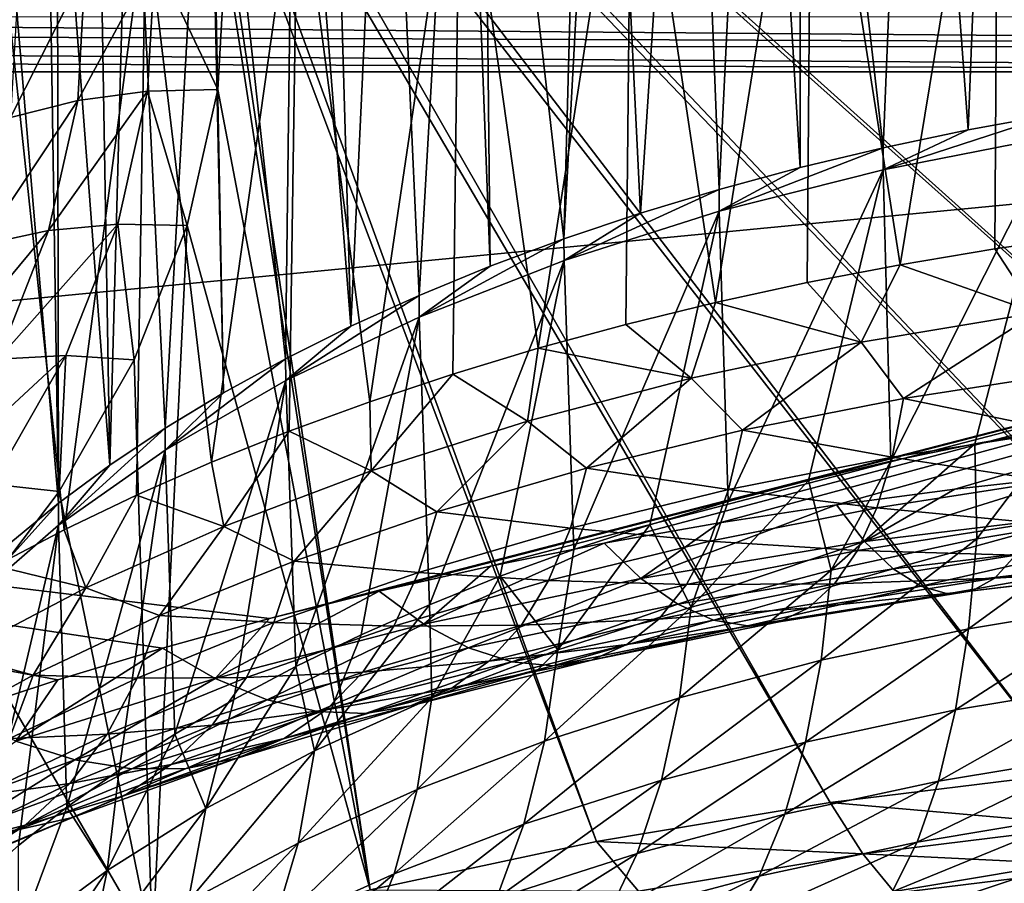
# Model space of a CAD drawing. Header units: metres. Extents: x -109 to 109, y -78 to 121.
# Tile 899 of 1056: x 29 to 38, y -20 to -12. Entities that reach past the tile are written whole.
import ezdxf

# ---------------------------------------------------------------- set-up
doc = ezdxf.new("R2010")
doc.units = ezdxf.units.M
doc.layers.add('solid_508554_SW0001', color=7, linetype='CONTINUOUS')

msp = doc.modelspace()

# ---------------------------------------------------------------- linework, layer by layer
at = {"layer": 'solid_508554_SW0001'}
for points in [[(26.709761, -3.814027, 19.593912), (43.110828, -18.533325, -5.900661), (63.416817, -11.676674, 5.975408)], [(26.709761, -3.814027, 19.593912), (27.869499, -4.950392, 17.625669), (43.110828, -18.533325, -5.900661)], [(27.869499, -4.950392, 17.625669), (40.819912, -18.620466, -6.051592), (43.110828, -18.533325, -5.900661)], [(27.869499, -4.950392, 17.625669), (28.837818, -6.133173, 15.577032), (40.819912, -18.620466, -6.051592)], [(38.409168, -12.647626, -22.13748), (37.877964, -5.778529, -25.899986), (38.677624, -5.630738, -25.672386)], [(37.601227, -12.794525, -22.391918), (37.094494, -5.944478, -26.158419), (37.877964, -5.778529, -25.899986)], [(38.409168, -12.647626, -22.13748), (37.601227, -12.794525, -22.391918), (37.877964, -5.778529, -25.899986)], [(36.808414, -12.960752, -22.679832), (36.033031, -6.204504, -26.568289), (37.094494, -5.944478, -26.158419)], [(37.601227, -12.794525, -22.391918), (36.808414, -12.960752, -22.679832), (37.094494, -5.944478, -26.158419)], [(28.837818, -6.133173, 15.577032), (38.54715, -18.801575, -6.365283), (40.819912, -18.620466, -6.051592)], [(28.837818, -6.133173, 15.577032), (29.605675, -7.352016, 13.465934), (38.54715, -18.801575, -6.365283)], [(36.03257, -13.145921, -23.000553), (35.617878, -6.318002, -26.74844), (36.033031, -6.204504, -26.568289)], [(36.808414, -12.960752, -22.679832), (36.03257, -13.145921, -23.000553), (36.033031, -6.204504, -26.568289)], [(35.275505, -13.349598, -23.353331), (35.00388, -6.49894, -27.036659), (35.617878, -6.318002, -26.74844)], [(36.03257, -13.145921, -23.000553), (35.275505, -13.349598, -23.353331), (35.617878, -6.318002, -26.74844)], [(34.538982, -13.571308, -23.737345), (34.207867, -6.758391, -27.451565), (35.00388, -6.49894, -27.036659)], [(35.275505, -13.349598, -23.353331), (34.538982, -13.571308, -23.737345), (35.00388, -6.49894, -27.036659)], [(33.824726, -13.810535, -24.151699), (34.012806, -6.82654, -27.560793), (34.207867, -6.758391, -27.451565)], [(34.538982, -13.571308, -23.737345), (33.824726, -13.810535, -24.151699), (34.207867, -6.758391, -27.451565)], [(33.824726, -13.810535, -24.151699), (33.064087, -7.186061, -28.138208), (34.012806, -6.82654, -27.560793)], [(32.469601, -14.339271, -25.067495), (32.161831, -7.576058, -28.766119), (32.876591, -7.263001, -28.261986)], [(33.134396, -14.066722, -24.595427), (32.469601, -14.339271, -25.067495), (32.876591, -7.263001, -28.261986)], [(33.134396, -14.066722, -24.595427), (32.876591, -7.263001, -28.261986), (33.064087, -7.186061, -28.138208)], [(33.824726, -13.810535, -24.151699), (33.134396, -14.066722, -24.595427), (33.064087, -7.186061, -28.138208)], [(29.605675, -7.352016, 13.465934), (36.31208, -19.075319, -6.839421), (38.54715, -18.801575, -6.365283)], [(29.605675, -7.352016, 13.465934), (30.167873, -8.598626, 11.306744), (36.31208, -19.075319, -6.839421)], [(31.831892, -14.627546, -25.566803), (31.635485, -7.828465, -29.17301), (32.161831, -7.576058, -28.766119)], [(32.469601, -14.339271, -25.067495), (31.831892, -14.627546, -25.566803), (32.161831, -7.576058, -28.766119)], [(31.831892, -14.627546, -25.566803), (31.309454, -7.995153, -29.44186), (31.635485, -7.828465, -29.17301)], [(31.222755, -14.930877, -26.092186), (30.510525, -8.441686, -30.16231), (31.309454, -7.995153, -29.44186)], [(31.831892, -14.627546, -25.566803), (31.222755, -14.930877, -26.092186), (31.309454, -7.995153, -29.44186)], [(38.747807, -13.777652, -17.381979), (39.681732, -8.241465, -20.586214), (37.887234, -8.47722, -20.994555)], [(30.095812, -15.579839, -27.216223), (29.768957, -8.913449, -30.923477), (30.495258, -8.450798, -30.177013)], [(30.643612, -15.248554, -26.64242), (30.095812, -15.579839, -27.216223), (30.495258, -8.450798, -30.177013)], [(30.643612, -15.248554, -26.64242), (30.495258, -8.450798, -30.177013), (30.510525, -8.441686, -30.16231)], [(31.222755, -14.930877, -26.092186), (30.643612, -15.248554, -26.64242), (30.510525, -8.441686, -30.16231)], [(36.966728, -14.052991, -17.858881), (37.887234, -8.47722, -20.994555), (36.142586, -8.791451, -21.53882)], [(36.966728, -14.052991, -17.858881), (37.851185, -13.905488, -17.603399), (37.887234, -8.47722, -20.994555)], [(37.851185, -13.905488, -17.603399), (38.747807, -13.777652, -17.381979), (37.887234, -8.47722, -20.994555)], [(30.167873, -8.598626, 11.306744), (34.129406, -19.439884, -7.470868), (36.31208, -19.075319, -6.839421)], [(30.167873, -8.598626, 11.306744), (30.520504, -9.864369, 9.114411), (34.129406, -19.439884, -7.470868)], [(35.241165, -14.405806, -18.469975), (36.142586, -8.791451, -21.53882), (34.459885, -9.181967, -22.215212)], [(35.241165, -14.405806, -18.469975), (36.096153, -14.219872, -18.147928), (36.142586, -8.791451, -21.53882)], [(36.096153, -14.219872, -18.147928), (36.966728, -14.052991, -17.858881), (36.142586, -8.791451, -21.53882)], [(29.580631, -15.923959, -27.812254), (29.465685, -9.125558, -31.26561), (29.768957, -8.913449, -30.923477)], [(30.095812, -15.579839, -27.216223), (29.580631, -15.923959, -27.812254), (29.768957, -8.913449, -30.923477)], [(29.580631, -15.923959, -27.812254), (29.086565, -9.409349, -31.723036), (29.465685, -9.125558, -31.26561)], [(33.584564, -14.833345, -19.210495), (34.459885, -9.181967, -22.215212), (32.853394, -9.64549, -23.018059)], [(33.584564, -14.833345, -19.210495), (34.403423, -14.61043, -18.824394), (34.459885, -9.181967, -22.215212)], [(34.403423, -14.61043, -18.824394), (35.241165, -14.405806, -18.469975), (34.459885, -9.181967, -22.215212)], [(29.099272, -16.280109, -28.429127), (28.995138, -9.481234, -31.83882), (29.086565, -9.409349, -31.723036)], [(29.580631, -15.923959, -27.812254), (29.099272, -16.280109, -28.429127), (29.086565, -9.409349, -31.723036)], [(29.099272, -16.280109, -28.429127), (28.555429, -9.848443, -32.429699), (28.995138, -9.481234, -31.83882)], [(32.009842, -15.332277, -20.074671), (32.853394, -9.64549, -23.018059), (31.33544, -10.178425, -23.941128)], [(32.009842, -15.332277, -20.074671), (32.786186, -15.074118, -19.627525), (32.853394, -9.64549, -23.018059)], [(32.786186, -15.074118, -19.627525), (33.584564, -14.833345, -19.210495), (32.853394, -9.64549, -23.018059)], [(29.099272, -16.280109, -28.429127), (28.652855, -16.647465, -29.065403), (28.555429, -9.848443, -32.429699)], [(30.520504, -9.864369, 9.114411), (32.013893, -19.892815, -8.255366), (34.129406, -19.439884, -7.470868)], [(30.520504, -9.864369, 9.114411), (30.661083, -11.140358, 6.904335), (32.013893, -19.892815, -8.255366)], [(30.529272, -15.898713, -21.055765), (31.33544, -10.178425, -23.941128), (29.917772, -10.776689, -24.977352)], [(30.529272, -15.898713, -21.055765), (31.25705, -15.607322, -20.55106), (31.33544, -10.178425, -23.941128)], [(31.25705, -15.607322, -20.55106), (32.009842, -15.332277, -20.074671), (31.33544, -10.178425, -23.941128)], [(29.154396, -16.528236, -22.146132), (29.917772, -10.776689, -24.977352), (28.612324, -11.435203, -26.117931)], [(29.154396, -16.528236, -22.146132), (29.827932, -16.205883, -21.587801), (29.917772, -10.776689, -24.977352)], [(29.827932, -16.205883, -21.587801), (30.529272, -15.898713, -21.055765), (29.917772, -10.776689, -24.977352)], [(29.280836, -12.518835, 4.852597), (29.932915, -12.432412, 4.749807), (30.004053, -11.18245, 6.914806)], [(29.350424, -11.296103, 6.970432), (29.280836, -12.518835, 4.852597), (30.004053, -11.18245, 6.914806)], [(30.004053, -11.18245, 6.914806), (29.932915, -12.432412, 4.749807), (30.588648, -12.417785, 4.691766)], [(30.004053, -11.18245, 6.914806), (30.588648, -12.417785, 4.691766), (30.661083, -11.140358, 6.904335)], [(30.661083, -11.140358, 6.904335), (30.588648, -12.417785, 4.691766), (32.013893, -19.892815, -8.255366)], [(28.650192, -12.677444, 4.995326), (29.280836, -12.518835, 4.852597), (29.350424, -11.296103, 6.970432)], [(28.718283, -11.481047, 7.067547), (28.650192, -12.677444, 4.995326), (29.350424, -11.296103, 6.970432)], [(28.509977, -16.865139, -22.729666), (29.154396, -16.528236, -22.146132), (28.612324, -11.435203, -26.117931)], [(16.353111, -11.736846, -0.760628), (50.858467, -11.735738, -0.759558), (50.858467, -12.016098, -1.070885)], [(16.35343, -11.882312, -0.911379), (16.353111, -11.736846, -0.760628), (50.858467, -12.016098, -1.070885)], [(16.353664, -12.01678, -1.071758), (16.35343, -11.882312, -0.911379), (50.858467, -12.016098, -1.070885)], [(16.353615, -12.139565, -1.240862), (16.353664, -12.01678, -1.071758), (50.858467, -12.250144, -1.417871)], [(16.353664, -12.01678, -1.071758), (50.858467, -12.016098, -1.070885), (50.858467, -12.250144, -1.417871)], [(16.352985, -12.250144, -1.417871), (16.353615, -12.139565, -1.240862), (50.858467, -12.250144, -1.417871)], [(50.858467, -12.250144, -1.417871), (31.073193, -17.35718, -10.263516), (16.352985, -15.573651, -7.174356)], [(16.352985, -12.250144, -1.417871), (50.858467, -12.250144, -1.417871), (16.352985, -15.573651, -7.174356)], [(50.858467, -12.250144, -1.417871), (32.095959, -17.102013, -9.821554), (31.073193, -17.35718, -10.263516)], [(50.858467, -12.250144, -1.417871), (33.138821, -16.867895, -9.41605), (32.095959, -17.102013, -9.821554)], [(50.858467, -12.250144, -1.417871), (34.20039, -16.655159, -9.047581), (33.138821, -16.867895, -9.41605)], [(50.858467, -12.250144, -1.417871), (35.279083, -16.464159, -8.71676), (34.20039, -16.655159, -9.047581)], [(50.858467, -12.250144, -1.417871), (36.372757, -16.295307, -8.424301), (35.279083, -16.464159, -8.71676)], [(50.858467, -12.250144, -1.417871), (37.478966, -16.148981, -8.170855), (36.372757, -16.295307, -8.424301)], [(50.858467, -12.250144, -1.417871), (38.595234, -16.025461, -7.956914), (37.478966, -16.148981, -8.170855)], [(29.932915, -12.432412, 4.749807), (30.303699, -13.68775, 2.492122), (30.588648, -12.417785, 4.691766)], [(30.588648, -12.417785, 4.691766), (30.303699, -13.68775, 2.492122), (32.013893, -19.892815, -8.255366)], [(29.007847, -13.734423, 2.747137), (29.653845, -13.675072, 2.597458), (29.932915, -12.432412, 4.749807)], [(29.280836, -12.518835, 4.852597), (29.007847, -13.734423, 2.747137), (29.932915, -12.432412, 4.749807)], [(29.932915, -12.432412, 4.749807), (29.653845, -13.675072, 2.597458), (30.303699, -13.68775, 2.492122)], [(28.383081, -13.866852, 2.935212), (29.007847, -13.734423, 2.747137), (29.280836, -12.518835, 4.852597)], [(28.650192, -12.677444, 4.995326), (28.383081, -13.866852, 2.935212), (29.280836, -12.518835, 4.852597)], [(36.808834, -13.16522, -22.562866), (37.601227, -12.794525, -22.391918), (38.409168, -12.647626, -22.13748)], [(36.808834, -13.16522, -22.562866), (38.409168, -12.647626, -22.13748), (38.409496, -12.852111, -22.020544)], [(36.808834, -13.16522, -22.562866), (36.808414, -12.960752, -22.679832), (37.601227, -12.794525, -22.391918)], [(36.878899, -15.887355, -20.812737), (36.808834, -13.16522, -22.562866), (38.409496, -12.852111, -22.020544)], [(37.664211, -15.725764, -20.532852), (36.878899, -15.887355, -20.812737), (38.409496, -12.852111, -22.020544)], [(38.463951, -15.58296, -20.285507), (37.664211, -15.725764, -20.532852), (38.409496, -12.852111, -22.020544)], [(35.276012, -13.554042, -23.236326), (36.03257, -13.145921, -23.000553), (36.808414, -12.960752, -22.679832)], [(35.276012, -13.554042, -23.236326), (36.808414, -12.960752, -22.679832), (36.808834, -13.16522, -22.562866)], [(35.276012, -13.554042, -23.236326), (35.275505, -13.349598, -23.353331), (36.03257, -13.145921, -23.000553)], [(35.358589, -16.265404, -21.467535), (35.276012, -13.554042, -23.236326), (36.808834, -13.16522, -22.562866)], [(36.109783, -16.067369, -21.124531), (35.358589, -16.265404, -21.467535), (36.808834, -13.16522, -22.562866)], [(36.878899, -15.887355, -20.812737), (36.109783, -16.067369, -21.124531), (36.808834, -13.16522, -22.562866)], [(33.825317, -14.014954, -24.034647), (34.538982, -13.571308, -23.737345), (35.275505, -13.349598, -23.353331)], [(33.825317, -14.014954, -24.034647), (35.275505, -13.349598, -23.353331), (35.276012, -13.554042, -23.236326)], [(33.825317, -14.014954, -24.034647), (33.824726, -13.810535, -24.151699), (34.538982, -13.571308, -23.737345)], [(33.916679, -16.713709, -22.244024), (33.825317, -14.014954, -24.034647), (35.276012, -13.554042, -23.236326)], [(34.62701, -16.48101, -21.840979), (33.916679, -16.713709, -22.244024), (35.276012, -13.554042, -23.236326)], [(35.358589, -16.265404, -21.467535), (34.62701, -16.48101, -21.840979), (35.276012, -13.554042, -23.236326)], [(28.533352, -14.934422, 0.668676), (29.168783, -14.901795, 0.472711), (29.653845, -13.675072, 2.597458)], [(29.007847, -13.734423, 2.747137), (28.533352, -14.934422, 0.668676), (29.653845, -13.675072, 2.597458)], [(29.653845, -13.675072, 2.597458), (29.168783, -14.901795, 0.472711), (29.808218, -14.941441, 0.320666)], [(29.653845, -13.675072, 2.597458), (29.808218, -14.941441, 0.320666), (30.303699, -13.68775, 2.492122)], [(30.303699, -13.68775, 2.492122), (29.808218, -14.941441, 0.320666), (29.979927, -20.43103, -9.187584)], [(30.303699, -13.68775, 2.492122), (29.979927, -20.43103, -9.187584), (32.013893, -19.892815, -8.255366)], [(27.918808, -15.041006, 0.901517), (28.533352, -14.934422, 0.668676), (29.007847, -13.734423, 2.747137)], [(28.383081, -13.866852, 2.935212), (27.918808, -15.041006, 0.901517), (29.007847, -13.734423, 2.747137)], [(38.241596, -14.50291, -17.033623), (38.747807, -13.777652, -17.381979), (37.851185, -13.905488, -17.603399)], [(32.470272, -14.543658, -24.950392), (33.134396, -14.066722, -24.595427), (33.824726, -13.810535, -24.151699)], [(32.470272, -14.543658, -24.950392), (33.824726, -13.810535, -24.151699), (33.825317, -14.014954, -24.034647)], [(38.241596, -14.50291, -17.033623), (37.851185, -13.905488, -17.603399), (36.966728, -14.052991, -17.858881)], [(32.470272, -14.543658, -24.950392), (32.469601, -14.339271, -25.067495), (33.134396, -14.066722, -24.595427)], [(32.566116, -17.228247, -23.135229), (32.470272, -14.543658, -24.950392), (33.825317, -14.014954, -24.034647)], [(33.229202, -16.962975, -22.675764), (32.566116, -17.228247, -23.135229), (33.825317, -14.014954, -24.034647)], [(33.916679, -16.713709, -22.244024), (33.229202, -16.962975, -22.675764), (33.825317, -14.014954, -24.034647)], [(36.601952, -14.774877, -17.504683), (36.966728, -14.052991, -17.858881), (36.096153, -14.219872, -18.147928)], [(36.601952, -14.774877, -17.504683), (38.241596, -14.50291, -17.033623), (36.966728, -14.052991, -17.858881)], [(36.601952, -14.774877, -17.504683), (36.096153, -14.219872, -18.147928), (35.241165, -14.405806, -18.469975)], [(31.223497, -15.13523, -25.975023), (31.831892, -14.627546, -25.566803), (32.469601, -14.339271, -25.067495)], [(31.223497, -15.13523, -25.975023), (32.469601, -14.339271, -25.067495), (32.470272, -14.543658, -24.950392)], [(35.012066, -15.112719, -18.089842), (35.241165, -14.405806, -18.469975), (34.403423, -14.61043, -18.824394)], [(35.012066, -15.112719, -18.089842), (36.601952, -14.774877, -17.504683), (35.241165, -14.405806, -18.469975)], [(36.999058, -15.302254, -16.823175), (38.241596, -14.50291, -17.033623), (36.601952, -14.774877, -17.504683)], [(36.999058, -15.302254, -16.823175), (38.546333, -15.062625, -16.408127), (38.241596, -14.50291, -17.033623)], [(31.223497, -15.13523, -25.975023), (31.222755, -14.930877, -26.092186), (31.831892, -14.627546, -25.566803)], [(31.319029, -17.804396, -24.133148), (31.223497, -15.13523, -25.975023), (32.470272, -14.543658, -24.950392)], [(31.928915, -17.50893, -23.621387), (31.319029, -17.804396, -24.133148), (32.470272, -14.543658, -24.950392)], [(32.566116, -17.228247, -23.135229), (31.928915, -17.50893, -23.621387), (32.470272, -14.543658, -24.950392)], [(35.012066, -15.112719, -18.089842), (34.403423, -14.61043, -18.824394), (33.584564, -14.833345, -19.210495)], [(35.492546, -15.599815, -17.338568), (36.601952, -14.774877, -17.504683), (35.012066, -15.112719, -18.089842)], [(35.492546, -15.599815, -17.338568), (36.999058, -15.302254, -16.823175), (36.601952, -14.774877, -17.504683)], [(27.860649, -16.110498, -1.368346), (28.4811, -16.104061, -1.609675), (29.168783, -14.901795, 0.472711)], [(28.533352, -14.934422, 0.668676), (27.860649, -16.110498, -1.368346), (29.168783, -14.901795, 0.472711)], [(29.168783, -14.901795, 0.472711), (28.4811, -16.104061, -1.609675), (29.105648, -16.170145, -1.807512)], [(29.168783, -14.901795, 0.472711), (29.105648, -16.170145, -1.807512), (29.808218, -14.941441, 0.320666)], [(33.482498, -15.514191, -18.785212), (33.584564, -14.833345, -19.210495), (32.786186, -15.074118, -19.627525)], [(33.482498, -15.514191, -18.785212), (35.012066, -15.112719, -18.089842), (33.584564, -14.833345, -19.210495)], [(29.808218, -14.941441, 0.320666), (29.105648, -16.170145, -1.807512), (29.979927, -20.43103, -9.187584)], [(30.096621, -15.784155, -27.098995), (30.643612, -15.248554, -26.64242), (31.222755, -14.930877, -26.092186)], [(30.096621, -15.784155, -27.098995), (31.222755, -14.930877, -26.092186), (31.223497, -15.13523, -25.975023)], [(32.023418, -15.976624, -19.58617), (32.786186, -15.074118, -19.627525), (32.009842, -15.332277, -20.074671)], [(32.023418, -15.976624, -19.58617), (33.482498, -15.514191, -18.785212), (32.786186, -15.074118, -19.627525)], [(38.463646, -15.605619, -15.805096), (38.546333, -15.062625, -16.408127), (36.999058, -15.302254, -16.823175)], [(30.186615, -18.436981, -25.228819), (30.096621, -15.784155, -27.098995), (31.223497, -15.13523, -25.975023)], [(30.737827, -18.113977, -24.669359), (30.186615, -18.436981, -25.228819), (31.223497, -15.13523, -25.975023)], [(31.319029, -17.804396, -24.133148), (30.737827, -18.113977, -24.669359), (31.223497, -15.13523, -25.975023)], [(34.035461, -15.953599, -17.95134), (35.012066, -15.112719, -18.089842), (33.482498, -15.514191, -18.785212)], [(34.035461, -15.953599, -17.95134), (35.492546, -15.599815, -17.338568), (35.012066, -15.112719, -18.089842)], [(30.096621, -15.784155, -27.098995), (30.095812, -15.579839, -27.216223), (30.643612, -15.248554, -26.64242)], [(32.023418, -15.976624, -19.58617), (32.009842, -15.332277, -20.074671), (31.25705, -15.607322, -20.55106)], [(36.89296, -15.849563, -16.227617), (36.999058, -15.302254, -16.823175), (35.492546, -15.599815, -17.338568)], [(36.89296, -15.849563, -16.227617), (38.463646, -15.605619, -15.805096), (36.999058, -15.302254, -16.823175)], [(32.636181, -16.36157, -18.657969), (33.482498, -15.514191, -18.785212), (32.023418, -15.976624, -19.58617)], [(32.636181, -16.36157, -18.657969), (34.035461, -15.953599, -17.95134), (33.482498, -15.514191, -18.785212)], [(30.071886, -17.633059, -10.741354), (16.352985, -15.573651, -7.174356), (31.073193, -17.35718, -10.263516)], [(29.093544, -17.92926, -11.25439), (16.352985, -15.573651, -7.174356), (30.071886, -17.633059, -10.741354)], [(28.139946, -18.245272, -11.801738), (16.352985, -15.573651, -7.174356), (29.093544, -17.92926, -11.25439)], [(29.100138, -16.484386, -28.311831), (29.580631, -15.923959, -27.812254), (30.095812, -15.579839, -27.216223)], [(29.100138, -16.484386, -28.311831), (30.095812, -15.579839, -27.216223), (30.096621, -15.784155, -27.098995)], [(30.64452, -16.496944, -20.487392), (31.25705, -15.607322, -20.55106), (30.529272, -15.898713, -21.055765)], [(30.64452, -16.496944, -20.487392), (32.023418, -15.976624, -19.58617), (31.25705, -15.607322, -20.55106)], [(35.363892, -16.152487, -16.752298), (35.492546, -15.599815, -17.338568), (34.035461, -15.953599, -17.95134)], [(35.363892, -16.152487, -16.752298), (36.89296, -15.849563, -16.227617), (35.492546, -15.599815, -17.338568)], [(38.35136, -16.074806, -15.147213), (38.463646, -15.605619, -15.805096), (36.89296, -15.849563, -16.227617)], [(37.682472, -16.614002, -19.891603), (37.664211, -15.725764, -20.532852), (38.463951, -15.58296, -20.285507)], [(37.682472, -16.614002, -19.891603), (38.463951, -15.58296, -20.285507), (39.085892, -16.379539, -19.4855)], [(36.322273, -16.905262, -20.39608), (36.878899, -15.887355, -20.812737), (37.664211, -15.725764, -20.532852)], [(36.322273, -16.905262, -20.39608), (37.664211, -15.725764, -20.532852), (37.682472, -16.614002, -19.891603)], [(29.179047, -19.120323, -26.412401), (29.100138, -16.484386, -28.311831), (30.096621, -15.784155, -27.098995)], [(29.666632, -18.772682, -25.810268), (29.179047, -19.120323, -26.412401), (30.096621, -15.784155, -27.098995)], [(30.186615, -18.436981, -25.228819), (29.666632, -18.772682, -25.810268), (30.096621, -15.784155, -27.098995)], [(30.64452, -16.496944, -20.487392), (30.529272, -15.898713, -21.055765), (29.827932, -16.205883, -21.587801)], [(36.748848, -16.324682, -15.580011), (36.89296, -15.849563, -16.227617), (35.363892, -16.152487, -16.752298)], [(36.322273, -16.905262, -20.39608), (36.109783, -16.067369, -21.124531), (36.878899, -15.887355, -20.812737)], [(36.748848, -16.324682, -15.580011), (38.35136, -16.074806, -15.147213), (36.89296, -15.849563, -16.227617)], [(29.100138, -16.484386, -28.311831), (29.099272, -16.280109, -28.429127), (29.580631, -15.923959, -27.812254)], [(31.302752, -16.821384, -19.454388), (32.023418, -15.976624, -19.58617), (30.64452, -16.496944, -20.487392)], [(31.302752, -16.821384, -19.454388), (32.636181, -16.36157, -18.657969), (32.023418, -15.976624, -19.58617)], [(33.885292, -16.512642, -17.376104), (34.035461, -15.953599, -17.95134), (32.636181, -16.36157, -18.657969)], [(33.885292, -16.512642, -17.376104), (35.363892, -16.152487, -16.752298), (34.035461, -15.953599, -17.95134)], [(28.4811, -16.104061, -1.609675), (28.200865, -17.365328, -3.877629), (29.105648, -16.170145, -1.807512)], [(35.014469, -17.251356, -20.995531), (35.358589, -16.265404, -21.467535), (36.109783, -16.067369, -21.124531)], [(35.014469, -17.251356, -20.995531), (36.109783, -16.067369, -21.124531), (36.322273, -16.905262, -20.39608)], [(38.595234, -16.025461, -7.956914), (38.771454, -16.380896, -8.668743), (36.632668, -16.639446, -9.116567)], [(37.478966, -16.148981, -8.170855), (38.595234, -16.025461, -7.956914), (36.632668, -16.639446, -9.116567)], [(38.210888, -16.463659, -14.44372), (38.35136, -16.074806, -15.147213), (36.748848, -16.324682, -15.580011)], [(29.105648, -16.170145, -1.807512), (28.200865, -17.365328, -3.877629), (29.979927, -20.43103, -9.187584)], [(35.189152, -16.634985, -16.11747), (35.363892, -16.152487, -16.752298), (33.885292, -16.512642, -17.376104)], [(35.189152, -16.634985, -16.11747), (36.748848, -16.324682, -15.580011), (35.363892, -16.152487, -16.752298)], [(36.372757, -16.295307, -8.424301), (37.478966, -16.148981, -8.170855), (36.632668, -16.639446, -9.116567)], [(28.243336, -17.229397, -29.602226), (28.652855, -16.647465, -29.065403), (29.099272, -16.280109, -28.429127)], [(28.243336, -17.229397, -29.602226), (29.099272, -16.280109, -28.429127), (29.100138, -16.484386, -28.311831)], [(29.354971, -17.071695, -21.482891), (29.827932, -16.205883, -21.587801), (29.154396, -16.528236, -22.146132)], [(29.354971, -17.071695, -21.482891), (30.64452, -16.496944, -20.487392), (29.827932, -16.205883, -21.587801)], [(35.014469, -17.251356, -20.995531), (34.62701, -16.48101, -21.840979), (35.358589, -16.265404, -21.467535)], [(32.465717, -16.927942, -18.095427), (32.636181, -16.36157, -18.657969), (31.302752, -16.821384, -19.454388)], [(32.465717, -16.927942, -18.095427), (33.885292, -16.512642, -17.376104), (32.636181, -16.36157, -18.657969)], [(36.372757, -16.295307, -8.424301), (36.632668, -16.639446, -9.116567), (34.542679, -16.983599, -9.712655)], [(35.279083, -16.464159, -8.71676), (36.372757, -16.295307, -8.424301), (34.542679, -16.983599, -9.712655)], [(36.568546, -16.721029, -14.889495), (36.748848, -16.324682, -15.580011), (35.189152, -16.634985, -16.11747)], [(36.568546, -16.721029, -14.889495), (38.210888, -16.463659, -14.44372), (36.748848, -16.324682, -15.580011)], [(36.632668, -16.639446, -9.116567), (38.771454, -16.380896, -8.668743), (36.901237, -16.894009, -9.845125)], [(38.771454, -16.380896, -8.668743), (38.961361, -16.646704, -9.416778), (36.901237, -16.894009, -9.845125)], [(39.085892, -16.379539, -19.4855), (39.025276, -17.215954, -18.760448), (37.604851, -17.453257, -19.171473)], [(37.682472, -16.614002, -19.891603), (39.085892, -16.379539, -19.4855), (37.604851, -17.453257, -19.171473)], [(34.20039, -16.655159, -9.047581), (35.279083, -16.464159, -8.71676), (34.542679, -16.983599, -9.712655)], [(38.044033, -16.766781, -13.704501), (38.210888, -16.463659, -14.44372), (36.568546, -16.721029, -14.889495)], [(28.30537, -19.848284, -27.673267), (28.243336, -17.229397, -29.602226), (29.100138, -16.484386, -28.311831)], [(28.724953, -19.479126, -27.033867), (28.30537, -19.848284, -27.673267), (29.100138, -16.484386, -28.311831)], [(29.354971, -17.071695, -21.482891), (29.154396, -16.528236, -22.146132), (28.509977, -16.865139, -22.729666)], [(29.179047, -19.120323, -26.412401), (28.724953, -19.479126, -27.033867), (29.100138, -16.484386, -28.311831)], [(30.042839, -17.330397, -20.336021), (30.64452, -16.496944, -20.487392), (29.354971, -17.071695, -21.482891)], [(30.042839, -17.330397, -20.336021), (31.302752, -16.821384, -19.454388), (30.64452, -16.496944, -20.487392)], [(33.68137, -17.003902, -16.756454), (33.885292, -16.512642, -17.376104), (32.465717, -16.927942, -18.095427)], [(33.68137, -17.003902, -16.756454), (35.189152, -16.634985, -16.11747), (33.885292, -16.512642, -17.376104)], [(33.767883, -17.649944, -21.685907), (33.916679, -16.713709, -22.244024), (34.62701, -16.48101, -21.840979)], [(33.767883, -17.649944, -21.685907), (34.62701, -16.48101, -21.840979), (35.014469, -17.251356, -20.995531)], [(34.20039, -16.655159, -9.047581), (34.542679, -16.983599, -9.712655), (32.515171, -17.411098, -10.453108)], [(33.138821, -16.867895, -9.41605), (34.20039, -16.655159, -9.047581), (32.515171, -17.411098, -10.453108)], [(34.970543, -17.040646, -15.443088), (35.189152, -16.634985, -16.11747), (33.68137, -17.003902, -16.756454)], [(34.542679, -16.983599, -9.712655), (36.632668, -16.639446, -9.116567), (34.887417, -17.223133, -10.415184)], [(36.632668, -16.639446, -9.116567), (36.901237, -16.894009, -9.845125), (34.887417, -17.223133, -10.415184)], [(34.970543, -17.040646, -15.443088), (36.568546, -16.721029, -14.889495), (35.189152, -16.634985, -16.11747)], [(37.682472, -16.614002, -19.891603), (37.604851, -17.453257, -19.171473), (36.228168, -17.748047, -19.682064)], [(36.322273, -16.905262, -20.39608), (37.682472, -16.614002, -19.891603), (36.228168, -17.748047, -19.682064)], [(36.901237, -16.894009, -9.845125), (38.961361, -16.646704, -9.416778), (37.16103, -17.056976, -10.602458)], [(38.961361, -16.646704, -9.416778), (39.145088, -16.82048, -10.192835), (37.16103, -17.056976, -10.602458)], [(33.767883, -17.649944, -21.685907), (33.229202, -16.962975, -22.675764), (33.916679, -16.713709, -22.244024)], [(36.35437, -17.033117, -14.165812), (36.568546, -16.721029, -14.889495), (34.970543, -17.040646, -15.443088)], [(36.35437, -17.033117, -14.165812), (38.044033, -16.766781, -13.704501), (36.568546, -16.721029, -14.889495)], [(31.113373, -17.395987, -18.906103), (31.302752, -16.821384, -19.454388), (30.042839, -17.330397, -20.336021)], [(31.113373, -17.395987, -18.906103), (32.465717, -16.927942, -18.095427), (31.302752, -16.821384, -19.454388)], [(37.852951, -16.979969, -12.939944), (38.044033, -16.766781, -13.704501), (36.35437, -17.033117, -14.165812)], [(37.16103, -17.056976, -10.602458), (39.145088, -16.82048, -10.192835), (37.408463, -17.12606, -11.377967)], [(39.145088, -16.82048, -10.192835), (39.320095, -16.899796, -10.986065), (37.408463, -17.12606, -11.377967)], [(37.852951, -16.979969, -12.939944), (39.634556, -16.771906, -12.579569), (38.044033, -16.766781, -13.704501)], [(39.48399, -16.883532, -11.785371), (39.634556, -16.771906, -12.579569), (37.852951, -16.979969, -12.939944)], [(28.16334, -17.697058, -22.56605), (29.354971, -17.071695, -21.482891), (28.509977, -16.865139, -22.729666)], [(32.234303, -17.429283, -17.493235), (32.465717, -16.927942, -18.095427), (31.113373, -17.395987, -18.906103)], [(32.095959, -17.102013, -9.821554), (33.138821, -16.867895, -9.41605), (32.515171, -17.411098, -10.453108)], [(32.234303, -17.429283, -17.493235), (33.68137, -17.003902, -16.756454), (32.465717, -16.927942, -18.095427)], [(34.887417, -17.223133, -10.415184), (36.901237, -16.894009, -9.845125), (35.220898, -17.371655, -11.147494)], [(36.322273, -16.905262, -20.39608), (36.228168, -17.748047, -19.682064), (34.904518, -18.098333, -20.288776)], [(35.014469, -17.251356, -20.995531), (36.322273, -16.905262, -20.39608), (34.904518, -18.098333, -20.288776)], [(36.901237, -16.894009, -9.845125), (37.16103, -17.056976, -10.602458), (35.220898, -17.371655, -11.147494)], [(37.408463, -17.12606, -11.377967), (39.320095, -16.899796, -10.986065), (37.640148, -17.100279, -12.160788)], [(37.640148, -17.100279, -12.160788), (39.48399, -16.883532, -11.785371), (37.852951, -16.979969, -12.939944)], [(39.320095, -16.899796, -10.986065), (39.48399, -16.883532, -11.785371), (37.640148, -17.100279, -12.160788)], [(33.426296, -17.420626, -16.101233), (33.68137, -17.003902, -16.756454), (32.234303, -17.429283, -17.493235)], [(32.515171, -17.411098, -10.453108), (34.542679, -16.983599, -9.712655), (32.932877, -17.631954, -11.123282)], [(32.590923, -18.098343, -22.462557), (32.566116, -17.228247, -23.135229), (33.229202, -16.962975, -22.675764)], [(32.590923, -18.098343, -22.462557), (33.229202, -16.962975, -22.675764), (33.767883, -17.649944, -21.685907)], [(34.542679, -16.983599, -9.712655), (34.887417, -17.223133, -10.415184), (32.932877, -17.631954, -11.123282)], [(33.426296, -17.420626, -16.101233), (34.970543, -17.040646, -15.443088), (33.68137, -17.003902, -16.756454)], [(36.109085, -17.256653, -13.419175), (37.852951, -16.979969, -12.939944), (36.35437, -17.033117, -14.165812)], [(37.640148, -17.100279, -12.160788), (37.852951, -16.979969, -12.939944), (36.109085, -17.256653, -13.419175)], [(28.863689, -17.885679, -21.2978), (29.354971, -17.071695, -21.482891), (28.16334, -17.697058, -22.56605)], [(28.863689, -17.885679, -21.2978), (30.042839, -17.330397, -20.336021), (29.354971, -17.071695, -21.482891)], [(32.095959, -17.102013, -9.821554), (32.515171, -17.411098, -10.453108), (30.563416, -17.919149, -11.333076)], [(31.073193, -17.35718, -10.263516), (32.095959, -17.102013, -9.821554), (30.563416, -17.919149, -11.333076)], [(34.710873, -17.363886, -14.738719), (34.970543, -17.040646, -15.443088), (33.426296, -17.420626, -16.101233)], [(34.710873, -17.363886, -14.738719), (36.35437, -17.033117, -14.165812), (34.970543, -17.040646, -15.443088)], [(36.109085, -17.256653, -13.419175), (36.35437, -17.033117, -14.165812), (34.710873, -17.363886, -14.738719)], [(35.220898, -17.371655, -11.147494), (37.16103, -17.056976, -10.602458), (35.538513, -17.427065, -11.899323)], [(37.16103, -17.056976, -10.602458), (37.408463, -17.12606, -11.377967), (35.538513, -17.427065, -11.899323)], [(35.835918, -17.388565, -12.660115), (37.640148, -17.100279, -12.160788), (36.109085, -17.256653, -13.419175)], [(37.408463, -17.12606, -11.377967), (37.640148, -17.100279, -12.160788), (35.835918, -17.388565, -12.660115)], [(35.538513, -17.427065, -11.899323), (37.408463, -17.12606, -11.377967), (35.835918, -17.388565, -12.660115)], [(31.491533, -18.593523, -23.320234), (31.928915, -17.50893, -23.621387), (32.566116, -17.228247, -23.135229)], [(31.491533, -18.593523, -23.320234), (32.566116, -17.228247, -23.135229), (32.590923, -18.098343, -22.462557)], [(32.932877, -17.631954, -11.123282), (34.887417, -17.223133, -10.415184), (33.336987, -17.762516, -11.824487)], [(34.887417, -17.223133, -10.415184), (35.220898, -17.371655, -11.147494), (33.336987, -17.762516, -11.824487)], [(35.014469, -17.251356, -20.995531), (34.904518, -18.098333, -20.288776), (33.642826, -18.501753, -20.98752)], [(33.767883, -17.649944, -21.685907), (35.014469, -17.251356, -20.995531), (33.642826, -18.501753, -20.98752)], [(34.413517, -17.600283, -14.014361), (36.109085, -17.256653, -13.419175), (34.710873, -17.363886, -14.738719)], [(35.835918, -17.388565, -12.660115), (36.109085, -17.256653, -13.419175), (34.413517, -17.600283, -14.014361)], [(39.025276, -17.215954, -18.760448), (38.931946, -17.969395, -17.952625), (37.48534, -18.211073, -18.371225)], [(37.604851, -17.453257, -19.171473), (39.025276, -17.215954, -18.760448), (37.48534, -18.211073, -18.371225)], [(28.200865, -17.365328, -3.877629), (28.041162, -21.050917, -10.261258), (29.979927, -20.43103, -9.187584)], [(29.836084, -17.914068, -19.803448), (30.042839, -17.330397, -20.336021), (28.863689, -17.885679, -21.2978)], [(29.836084, -17.914068, -19.803448), (31.113373, -17.395987, -18.906103), (30.042839, -17.330397, -20.336021)], [(30.071886, -17.633059, -10.741354), (31.073193, -17.35718, -10.263516), (30.563416, -17.919149, -11.333076)], [(33.123356, -17.757111, -15.419803), (34.710873, -17.363886, -14.738719), (33.426296, -17.420626, -16.101233)], [(34.413517, -17.600283, -14.014361), (34.710873, -17.363886, -14.738719), (33.123356, -17.757111, -15.419803)], [(33.336987, -17.762516, -11.824487), (35.220898, -17.371655, -11.147494), (33.721916, -17.800932, -12.546878)], [(35.220898, -17.371655, -11.147494), (35.538513, -17.427065, -11.899323), (33.721916, -17.800932, -12.546878)], [(34.08239, -17.746622, -13.280286), (35.835918, -17.388565, -12.660115), (34.413517, -17.600283, -14.014361)], [(35.538513, -17.427065, -11.899323), (35.835918, -17.388565, -12.660115), (34.08239, -17.746622, -13.280286)], [(30.856388, -17.908646, -18.323515), (31.113373, -17.395987, -18.906103), (29.836084, -17.914068, -19.803448)], [(30.563416, -17.919149, -11.333076), (32.515171, -17.411098, -10.453108), (31.050211, -18.117836, -11.964856)], [(30.856388, -17.908646, -18.323515), (32.234303, -17.429283, -17.493235), (31.113373, -17.395987, -18.906103)], [(31.94491, -17.85873, -16.860052), (32.234303, -17.429283, -17.493235), (30.856388, -17.908646, -18.323515)], [(32.515171, -17.411098, -10.453108), (32.932877, -17.631954, -11.123282), (31.050211, -18.117836, -11.964856)], [(31.94491, -17.85873, -16.860052), (33.426296, -17.420626, -16.101233), (32.234303, -17.429283, -17.493235)], [(33.123356, -17.757111, -15.419803), (33.426296, -17.420626, -16.101233), (31.94491, -17.85873, -16.860052)], [(33.721916, -17.800932, -12.546878), (35.538513, -17.427065, -11.899323), (34.08239, -17.746622, -13.280286)], [(37.604851, -17.453257, -19.171473), (37.48534, -18.211073, -18.371225), (36.083279, -18.511297, -18.891228)], [(36.228168, -17.748047, -19.682064), (37.604851, -17.453257, -19.171473), (36.083279, -18.511297, -18.891228)], [(31.491533, -18.593523, -23.320234), (31.319029, -17.804396, -24.133148), (31.928915, -17.50893, -23.621387)], [(30.071886, -17.633059, -10.741354), (30.563416, -17.919149, -11.333076), (28.700186, -18.504425, -12.346804)], [(29.093544, -17.92926, -11.25439), (30.071886, -17.633059, -10.741354), (28.700186, -18.504425, -12.346804)], [(31.050211, -18.117836, -11.964856), (32.932877, -17.631954, -11.123282), (31.521246, -18.227085, -12.629144)], [(32.932877, -17.631954, -11.123282), (33.336987, -17.762516, -11.824487), (31.521246, -18.227085, -12.629144)], [(33.767883, -17.649944, -21.685907), (33.642826, -18.501753, -20.98752), (32.451603, -18.955584, -21.773579)], [(32.590923, -18.098343, -22.462557), (33.767883, -17.649944, -21.685907), (32.451603, -18.955584, -21.773579)], [(32.776508, -18.008781, -14.721902), (34.413517, -17.600283, -14.014361), (33.123356, -17.757111, -15.419803)], [(34.08239, -17.746622, -13.280286), (34.413517, -17.600283, -14.014361), (32.776508, -18.008781, -14.721902)], [(27.772083, -18.484039, -22.33419), (28.863689, -17.885679, -21.2978), (28.16334, -17.697058, -22.56605)], [(31.601297, -18.210442, -16.204996), (33.123356, -17.757111, -15.419803), (31.94491, -17.85873, -16.860052)], [(32.776508, -18.008781, -14.721902), (33.123356, -17.757111, -15.419803), (31.601297, -18.210442, -16.204996)], [(32.390331, -18.172247, -14.01749), (34.08239, -17.746622, -13.280286), (32.776508, -18.008781, -14.721902)], [(33.721916, -17.800932, -12.546878), (34.08239, -17.746622, -13.280286), (32.390331, -18.172247, -14.01749)], [(36.228168, -17.748047, -19.682064), (36.083279, -18.511297, -18.891228), (34.735229, -18.86804, -19.509125)], [(34.904518, -18.098333, -20.288776), (36.228168, -17.748047, -19.682064), (34.735229, -18.86804, -19.509125)], [(30.477129, -19.132147, -24.253157), (30.737827, -18.113977, -24.669359), (31.319029, -17.804396, -24.133148)], [(30.477129, -19.132147, -24.253157), (31.319029, -17.804396, -24.133148), (31.491533, -18.593523, -23.320234)], [(31.521246, -18.227085, -12.629144), (33.336987, -17.762516, -11.824487), (31.970007, -18.245327, -13.316592)], [(33.336987, -17.762516, -11.824487), (33.721916, -17.800932, -12.546878), (31.970007, -18.245327, -13.316592)], [(31.970007, -18.245327, -13.316592), (33.721916, -17.800932, -12.546878), (32.390331, -18.172247, -14.01749)], [(28.641241, -18.479191, -20.782265), (28.863689, -17.885679, -21.2978), (27.772083, -18.484039, -22.33419)], [(28.139946, -18.245272, -11.801738), (29.093544, -17.92926, -11.25439), (28.700186, -18.504425, -12.346804)], [(28.641241, -18.479191, -20.782265), (29.836084, -17.914068, -19.803448), (28.863689, -17.885679, -21.2978)], [(29.555666, -18.439192, -19.242449), (29.836084, -17.914068, -19.803448), (28.641241, -18.479191, -20.782265)], [(28.700186, -18.504425, -12.346804), (30.563416, -17.919149, -11.333076), (29.251547, -18.677652, -12.934484)], [(30.563416, -17.919149, -11.333076), (31.050211, -18.117836, -11.964856), (29.251547, -18.677652, -12.934484)], [(29.555666, -18.439192, -19.242449), (30.856388, -17.908646, -18.323515), (29.836084, -17.914068, -19.803448)], [(30.535122, -18.352375, -17.715069), (30.856388, -17.908646, -18.323515), (29.555666, -18.439192, -19.242449)], [(30.535122, -18.352375, -17.715069), (31.94491, -17.85873, -16.860052), (30.856388, -17.908646, -18.323515)], [(31.601297, -18.210442, -16.204996), (31.94491, -17.85873, -16.860052), (30.535122, -18.352375, -17.715069)], [(31.207968, -18.479675, -15.537512), (32.776508, -18.008781, -14.721902), (31.601297, -18.210442, -16.204996)], [(32.390331, -18.172247, -14.01749), (32.776508, -18.008781, -14.721902), (31.207968, -18.479675, -15.537512)], [(38.931946, -17.969395, -17.952625), (38.807026, -18.630785, -17.071762), (37.325375, -18.878319, -17.500504)], [(37.48534, -18.211073, -18.371225), (38.931946, -17.969395, -17.952625), (37.325375, -18.878319, -17.500504)], [(29.251547, -18.677652, -12.934484), (31.050211, -18.117836, -11.964856), (29.785191, -18.762415, -13.556363)], [(31.050211, -18.117836, -11.964856), (31.521246, -18.227085, -12.629144), (29.785191, -18.762415, -13.556363)], [(30.477129, -19.132147, -24.253157), (30.186615, -18.436981, -25.228819), (30.737827, -18.113977, -24.669359)], [(32.590923, -18.098343, -22.462557), (32.451603, -18.955584, -21.773579), (31.338892, -19.456766, -22.641649)], [(31.491533, -18.593523, -23.320234), (32.590923, -18.098343, -22.462557), (31.338892, -19.456766, -22.641649)], [(34.904518, -18.098333, -20.288776), (34.735229, -18.86804, -19.509125), (33.450279, -19.278894, -20.220749)], [(33.642826, -18.501753, -20.98752), (34.904518, -18.098333, -20.288776), (33.450279, -19.278894, -20.220749)], [(30.15378, -18.721176, -17.089615), (31.601297, -18.210442, -16.204996), (30.535122, -18.352375, -17.715069)], [(31.207968, -18.479675, -15.537512), (31.601297, -18.210442, -16.204996), (30.15378, -18.721176, -17.089615)], [(30.770145, -18.662827, -14.867198), (32.390331, -18.172247, -14.01749), (31.207968, -18.479675, -15.537512)], [(31.970007, -18.245327, -13.316592), (32.390331, -18.172247, -14.01749), (30.770145, -18.662827, -14.867198)], [(37.48534, -18.211073, -18.371225), (37.325375, -18.878319, -17.500504), (35.889351, -19.185814, -18.033104)], [(36.083279, -18.511297, -18.891228), (37.48534, -18.211073, -18.371225), (35.889351, -19.185814, -18.033104)], [(29.785191, -18.762415, -13.556363), (31.521246, -18.227085, -12.629144), (30.29372, -18.757477, -14.203663)], [(31.521246, -18.227085, -12.629144), (31.970007, -18.245327, -13.316592), (30.29372, -18.757477, -14.203663)], [(30.29372, -18.757477, -14.203663), (31.970007, -18.245327, -13.316592), (30.770145, -18.662827, -14.867198)], [(29.205244, -18.898649, -18.661245), (30.535122, -18.352375, -17.715069), (29.555666, -18.439192, -19.242449)], [(30.15378, -18.721176, -17.089615), (30.535122, -18.352375, -17.715069), (29.205244, -18.898649, -18.661245)], [(28.339724, -19.01783, -20.244678), (29.555666, -18.439192, -19.242449), (28.641241, -18.479191, -20.782265)], [(29.205244, -18.898649, -18.661245), (29.555666, -18.439192, -19.242449), (28.339724, -19.01783, -20.244678)], [(29.554554, -19.710577, -25.255028), (29.666632, -18.772682, -25.810268), (30.186615, -18.436981, -25.228819)], [(29.554554, -19.710577, -25.255028), (30.186615, -18.436981, -25.228819), (30.477129, -19.132147, -24.253157)], [(29.717388, -19.010113, -16.456257), (31.207968, -18.479675, -15.537512), (30.15378, -18.721176, -17.089615)], [(30.770145, -18.662827, -14.867198), (31.207968, -18.479675, -15.537512), (29.717388, -19.010113, -16.456257)], [(28.700186, -18.504425, -12.346804), (29.251547, -18.677652, -12.934484), (27.548475, -19.307793, -14.025921)], [(33.642826, -18.501753, -20.98752), (33.450279, -19.278894, -20.220749), (32.237099, -19.741093, -21.021297)], [(32.451603, -18.955584, -21.773579), (33.642826, -18.501753, -20.98752), (32.237099, -19.741093, -21.021297)], [(36.083279, -18.511297, -18.891228), (35.889351, -19.185814, -18.033104), (34.508644, -19.551201, -18.66597)], [(34.735229, -18.86804, -19.509125), (36.083279, -18.511297, -18.891228), (34.508644, -19.551201, -18.66597)], [(27.548475, -19.307793, -14.025921), (29.251547, -18.677652, -12.934484), (28.139824, -19.365112, -14.600266)], [(29.251547, -18.677652, -12.934484), (29.785191, -18.762415, -13.556363), (28.139824, -19.365112, -14.600266)], [(29.231779, -19.215345, -15.82419), (30.770145, -18.662827, -14.867198), (29.717388, -19.010113, -16.456257)], [(30.29372, -18.757477, -14.203663), (30.770145, -18.662827, -14.867198), (29.231779, -19.215345, -15.82419)], [(31.491533, -18.593523, -23.320234), (31.338892, -19.456766, -22.641649), (30.312197, -20.001915, -23.585876)], [(30.477129, -19.132147, -24.253157), (31.491533, -18.593523, -23.320234), (30.312197, -20.001915, -23.585876)], [(38.807026, -18.630785, -17.071762), (38.652027, -19.192158, -16.128471), (37.126888, -19.446955, -16.569796)], [(37.325375, -18.878319, -17.500504), (38.807026, -18.630785, -17.071762), (37.126888, -19.446955, -16.569796)], [(28.139824, -19.365112, -14.600266), (29.785191, -18.762415, -13.556363), (28.703514, -19.334187, -15.202553)], [(28.703514, -19.334187, -15.202553), (30.29372, -18.757477, -14.203663), (29.231779, -19.215345, -15.82419)], [(29.785191, -18.762415, -13.556363), (30.29372, -18.757477, -14.203663), (28.703514, -19.334187, -15.202553)], [(28.789444, -19.286264, -18.068375), (30.15378, -18.721176, -17.089615), (29.205244, -18.898649, -18.661245)], [(29.717388, -19.010113, -16.456257), (30.15378, -18.721176, -17.089615), (28.789444, -19.286264, -18.068375)], [(29.554554, -19.710577, -25.255028), (29.179047, -19.120323, -26.412401), (29.666632, -18.772682, -25.810268)], [(38.763485, -19.291216, -7.334802), (38.54715, -18.801575, -6.365283), (36.31208, -19.075319, -6.839421)], [(27.963114, -19.494333, -19.692999), (29.205244, -18.898649, -18.661245), (28.339724, -19.01783, -20.244678)], [(28.789444, -19.286264, -18.068375), (29.205244, -18.898649, -18.661245), (27.963114, -19.494333, -19.692999)], [(32.451603, -18.955584, -21.773579), (32.237099, -19.741093, -21.021297), (31.103878, -20.251511, -21.905369)], [(31.338892, -19.456766, -22.641649), (32.451603, -18.955584, -21.773579), (31.103878, -20.251511, -21.905369)], [(34.735229, -18.86804, -19.509125), (34.508644, -19.551201, -18.66597), (33.192566, -19.97201, -19.394833)], [(33.450279, -19.278894, -20.220749), (34.735229, -18.86804, -19.509125), (33.192566, -19.97201, -19.394833)], [(37.325375, -18.878319, -17.500504), (37.126888, -19.446955, -16.569796), (35.64872, -19.763477, -17.118027)], [(35.889351, -19.185814, -18.033104), (37.325375, -18.878319, -17.500504), (35.64872, -19.763477, -17.118027)], [(28.313793, -19.596884, -17.472574), (29.717388, -19.010113, -16.456257), (28.789444, -19.286264, -18.068375)], [(29.231779, -19.215345, -15.82419), (29.717388, -19.010113, -16.456257), (28.313793, -19.596884, -17.472574)], [(28.730032, -20.324915, -26.319092), (28.724953, -19.479126, -27.033867), (29.179047, -19.120323, -26.412401)], [(28.730032, -20.324915, -26.319092), (29.179047, -19.120323, -26.412401), (29.554554, -19.710577, -25.255028)], [(30.477129, -19.132147, -24.253157), (30.312197, -20.001915, -23.585876), (29.378443, -20.587355, -24.599888)], [(29.554554, -19.710577, -25.255028), (30.477129, -19.132147, -24.253157), (29.378443, -20.587355, -24.599888)], [(36.617043, -19.554201, -7.790306), (36.31208, -19.075319, -6.839421), (34.129406, -19.439884, -7.470868)], [(36.617043, -19.554201, -7.790306), (38.763485, -19.291216, -7.334802), (36.31208, -19.075319, -6.839421)], [(27.784687, -19.82641, -16.882587), (29.231779, -19.215345, -15.82419), (28.313793, -19.596884, -17.472574)], [(28.703514, -19.334187, -15.202553), (29.231779, -19.215345, -15.82419), (27.784687, -19.82641, -16.882587)], [(35.889351, -19.185814, -18.033104), (35.64872, -19.763477, -17.118027), (34.227489, -20.139585, -17.769466)], [(34.508644, -19.551201, -18.66597), (35.889351, -19.185814, -18.033104), (34.227489, -20.139585, -17.769466)], [(38.652027, -19.192158, -16.128471), (38.468811, -19.646748, -15.134118), (36.892273, -19.910133, -15.590315)], [(37.126888, -19.446955, -16.569796), (38.652027, -19.192158, -16.128471), (36.892273, -19.910133, -15.590315)], [(27.516436, -19.902332, -19.135437), (28.789444, -19.286264, -18.068375), (27.963114, -19.494333, -19.692999)], [(28.313793, -19.596884, -17.472574), (28.789444, -19.286264, -18.068375), (27.516436, -19.902332, -19.135437)], [(33.450279, -19.278894, -20.220749), (33.192566, -19.97201, -19.394833), (31.949997, -20.445402, -20.214775)], [(32.237099, -19.741093, -21.021297), (33.450279, -19.278894, -20.220749), (31.949997, -20.445402, -20.214775)], [(38.979923, -19.669872, -8.353986), (38.763485, -19.291216, -7.334802), (36.617043, -19.554201, -7.790306)], [(31.338892, -19.456766, -22.641649), (31.103878, -20.251511, -21.905369), (30.058256, -20.806709, -22.867001)], [(30.312197, -20.001915, -23.585876), (31.338892, -19.456766, -22.641649), (30.058256, -20.806709, -22.867001)], [(34.521008, -19.904377, -8.396829), (34.129406, -19.439884, -7.470868), (32.013893, -19.892815, -8.255366)], [(34.521008, -19.904377, -8.396829), (36.617043, -19.554201, -7.790306), (34.129406, -19.439884, -7.470868)], [(37.126888, -19.446955, -16.569796), (36.892273, -19.910133, -15.590315), (35.364285, -20.237322, -16.157022)], [(35.64872, -19.763477, -17.118027), (37.126888, -19.446955, -16.569796), (35.364285, -20.237322, -16.157022)], [(34.508644, -19.551201, -18.66597), (34.227489, -20.139585, -17.769466), (32.872787, -20.572744, -18.51972)], [(33.192566, -19.97201, -19.394833), (34.508644, -19.551201, -18.66597), (32.872787, -20.572744, -18.51972)], [(36.920723, -19.922169, -8.790976), (36.617043, -19.554201, -7.790306), (34.521008, -19.904377, -8.396829)], [(36.920723, -19.922169, -8.790976), (38.979923, -19.669872, -8.353986), (36.617043, -19.554201, -7.790306)], [(38.468811, -19.646748, -15.134118), (38.259583, -19.98908, -14.100679), (36.624352, -20.262272, -14.573861)], [(36.892273, -19.910133, -15.590315), (38.468811, -19.646748, -15.134118), (36.624352, -20.262272, -14.573861)], [(39.191113, -19.932692, -9.410056), (38.979923, -19.669872, -8.353986), (36.920723, -19.922169, -8.790976)], [(29.554554, -19.710577, -25.255028), (29.378443, -20.587355, -24.599888), (28.54393, -21.209137, -25.676846)], [(28.730032, -20.324915, -26.319092), (29.554554, -19.710577, -25.255028), (28.54393, -21.209137, -25.676846)], [(32.237099, -19.741093, -21.021297), (31.949997, -20.445402, -20.214775), (30.78932, -20.968187, -21.120264)], [(31.103878, -20.251511, -21.905369), (32.237099, -19.741093, -21.021297), (30.78932, -20.968187, -21.120264)], [(35.64872, -19.763477, -17.118027), (35.364285, -20.237322, -16.157022), (33.895157, -20.626106, -16.830418)], [(34.227489, -20.139585, -17.769466), (35.64872, -19.763477, -17.118027), (33.895157, -20.626106, -16.830418)]]:
    msp.add_3dface(points, dxfattribs=at)

doc.saveas('drawing.dxf')
